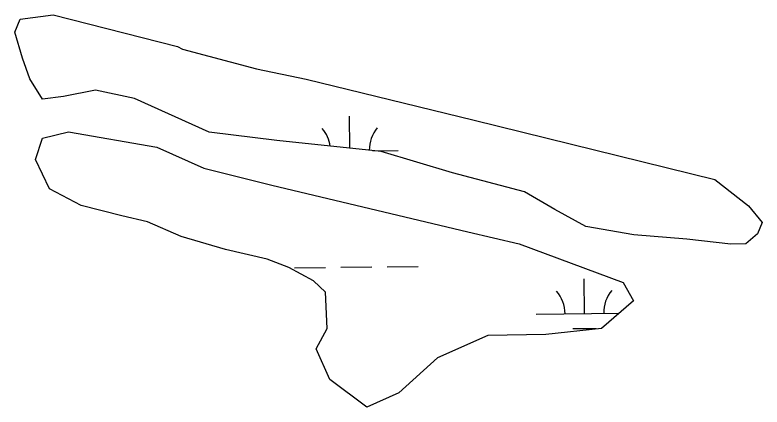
# Model space of a CAD drawing. Extents: x 3683613 to 3738215, y 469626 to 495384.
# Drawn here: x 3714802 to 3715574, y 479610 to 480015 of the extents above; entities that cross this region are included whole.
import ezdxf

# ---------------------------------------------------------------- set-up
doc = ezdxf.new("R2010")
doc.units = 0
doc.layers.add('V-TOPO-SHOR', color=7, linetype='Continuous')
doc.layers.add('V-WETL-SWMP', color=7, linetype='Continuous')

msp = doc.modelspace()

# ---------------------------------------------------------------- linework, layer by layer
at = {"layer": 'V-TOPO-SHOR'}
for points in [[(3714969.8, 479982.51), (3714975.04, 479979.55), (3715051.56, 479959.12), (3715102.68, 479948.61), (3715276.6, 479906.38), (3715525.54, 479844.82), (3715560.36, 479817.82), (3715574.25, 479800.38), (3715569.47, 479788.8), (3715557.61, 479778.29), (3715541.95, 479778.2), (3715496.46, 479783.16), (3715441.64, 479787.69), (3715392.02, 479796.35), (3715359.87, 479814.05), (3715328.46, 479832.14), (3715254.18, 479851.83), (3715180.26, 479873.77), (3715072.48, 479885.08), (3715002.36, 479893.99), (3714925.39, 479928.58), (3714885.08, 479937.29), (3714851.95, 479930.77), (3714829.98, 479928.03), (3714817.19, 479948.83), (3714809.61, 479970.4), (3714801.63, 479997.19), (3714807.14, 480010.64), (3714841.03, 480014.93)], [(3714948.41, 479878.4), (3714996.99, 479856.69), (3715067.15, 479839.2), (3715269.81, 479790.8), (3715323.18, 479778.43), (3715430.75, 479738.43), (3715441.29, 479719.48), (3715408.28, 479690.97), (3715350.55, 479684.67), (3715290.55, 479683.58), (3715238.51, 479660.55), (3715198.46, 479624.54), (3715165.38, 479609.81), (3715127.2, 479638.29), (3715113.23, 479669.89), (3715124.66, 479690.83), (3715122.95, 479728.46), (3715110.21, 479740.31), (3715084.79, 479753.96), (3715062.38, 479762.77), (3715019.46, 479772.59), (3714973.54, 479786.11), (3714938.79, 479801.2), (3714912.29, 479807.38), (3714870.12, 479817.94), (3714837.22, 479835.27), (3714822.88, 479865.75), (3714830.21, 479887.78), (3714857.01, 479894.27)]]:
    msp.add_lwpolyline(points, close=True, dxfattribs=at)
at = {"layer": 'V-WETL-SWMP'}
for p, q in [((3715148.06, 479877.15), (3715147.67, 479910.41)), ((3715171.57, 479874.68), (3715198.09, 479874.99)), ((3715090.65, 479753.64), (3715122.65, 479754.01)), ((3715138.65, 479754.2), (3715170.65, 479754.57)), ((3715186.64, 479754.76), (3715218.64, 479755.13)), ((3715390.54, 479706.38), (3715390.12, 479742.38)), ((3715340.54, 479705.8), (3715426.61, 479706.8)), ((3715378.72, 479690.81), (3715402.72, 479691.09))]:
    msp.add_line(p, q, dxfattribs=at)
for points in [[(3714969.8, 479982.51), (3714975.04, 479979.55), (3715051.56, 479959.12), (3715102.68, 479948.61), (3715276.6, 479906.38), (3715525.54, 479844.82), (3715560.36, 479817.82), (3715574.25, 479800.38), (3715569.47, 479788.8), (3715557.61, 479778.29), (3715541.95, 479778.2), (3715496.46, 479783.16), (3715441.64, 479787.69), (3715392.02, 479796.35), (3715359.87, 479814.05), (3715328.46, 479832.14), (3715254.18, 479851.83), (3715180.26, 479873.77), (3715072.48, 479885.08), (3715002.36, 479893.99), (3714925.39, 479928.58), (3714885.08, 479937.29), (3714851.95, 479930.77), (3714829.98, 479928.03), (3714817.19, 479948.83), (3714809.61, 479970.4), (3714801.63, 479997.19), (3714807.14, 480010.64), (3714841.03, 480014.93)], [(3714948.41, 479878.4), (3714996.99, 479856.69), (3715067.15, 479839.2), (3715269.81, 479790.8), (3715323.18, 479778.43), (3715430.75, 479738.43), (3715441.29, 479719.48), (3715408.28, 479690.97), (3715350.55, 479684.67), (3715290.55, 479683.58), (3715238.51, 479660.55), (3715198.46, 479624.54), (3715165.38, 479609.81), (3715127.2, 479638.29), (3715113.23, 479669.89), (3715124.66, 479690.83), (3715122.95, 479728.46), (3715110.21, 479740.31), (3715084.79, 479753.96), (3715062.38, 479762.77), (3715019.46, 479772.59), (3714973.54, 479786.11), (3714938.79, 479801.2), (3714912.29, 479807.38), (3714870.12, 479817.94), (3714837.22, 479835.27), (3714822.88, 479865.75), (3714830.21, 479887.78), (3714857.01, 479894.27)]]:
    msp.add_lwpolyline(points, close=True, dxfattribs=at)
for centre, start, end in [((3715092.85, 479874.24), 8.22054, 41.43852), ((3715203.33, 479875.53), 139.89486, 180.7785), ((3715335.29, 479706.22), 359.89486, 41.43852), ((3715445.77, 479707.5), 139.89486, 181.43852)]:
    msp.add_arc(centre, 35.25, start, end, dxfattribs=at)

doc.saveas('drawing.dxf')
